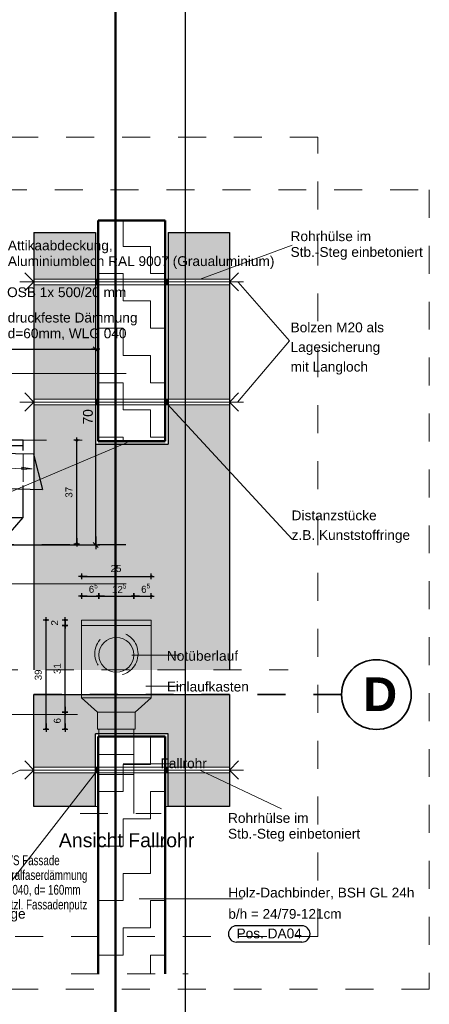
# Model space of a CAD drawing. Header units: metres. Extents: x 1316.5 to 1415.3, y -94.1 to -52.
# Tile 388 of 656: x 1397.6 to 1399.1, y -72.1 to -68.6. Entities that reach past the tile are written whole.
import ezdxf

# ---------------------------------------------------------------- set-up
doc = ezdxf.new("R2010")
doc.units = ezdxf.units.M
doc.header["$PDMODE"] = 65
for name, pattern in [('AUSGEZOGEN', [0]), ('PUNKT2_S9', [0.0015, 0, -0.0015]), ('STRICHLINIE_S4', [0.008, 0.006, -0.002]), ('STRICHPUNKT2_S5', [0.1, 0.07, -0.01, 0.01, -0.01]), ('VERDECKT2_S2', [0.03, 0.02, -0.01])]:
    doc.linetypes.add(name, pattern=pattern)
for name, color, linetype, lineweight in [('XR$10$Legende', 4, 'AUSGEZOGEN', 13), ('XR$2$Allgemein', 4, 'AUSGEZOGEN', 13), ('XR$2$Design', 4, 'AUSGEZOGEN', 13), ('XR$2$Maßlinie 1_100', 7, 'AUSGEZOGEN', 25), ('XR$2$Maßlinie 1_50', 7, 'AUSGEZOGEN', 25), ('XR$2$Text 1_100', 3, 'AUSGEZOGEN', 18), ('XR$2$Text 1_50', 3, 'AUSGEZOGEN', 18), ('XR$2$Wand', 1, 'AUSGEZOGEN', 50), ('XR$2$Wand Mauerwerk tr_1', 42, 'AUSGEZOGEN', 18), ('XR$6$Achsen', 4, 'AUSGEZOGEN', 13), ('XR$6$Allgemein', 4, 'AUSGEZOGEN', 13), ('XR$6$Muster', 4, 'AUSGEZOGEN', 13), ('XR$6$STANDARD_1', 7, 'AUSGEZOGEN', 25), ('XR$6$Text 1_100', 3, 'AUSGEZOGEN', 18), ('XR$6$Text 1_50', 3, 'AUSGEZOGEN', 18), ('XR$6$Wand', 1, 'AUSGEZOGEN', 50), ('XR$6$Wand Mauerwerk tr_1', 42, 'AUSGEZOGEN', 18)]:
    doc.layers.add(name, color=color, linetype=linetype, lineweight=lineweight)
doc.styles.add('ARIAL', font='arial.ttf')
doc.dimstyles.new('DIMSTYLE_13', dxfattribs={"dimtxt": 0.025, "dimasz": 0.02, "dimexe": 0, "dimexo": 1e-06, "dimgap": 0.0125, "dimtad": 2, "dimdec": 1, "dimlfac": 100, "dimrnd": 0.5, "dimzin": 4, "dimdsep": 46, "dimtxsty": 'ARIAL', "dimblk1": 'ALL_ML_KREIS', "dimblk2": 'ALL_ML_KREIS', "dimsah": 1, "dimcen": 0, "dimse1": 1, "dimse2": 1, "dimclrd": 7, "dimclre": 7, "dimclrt": 7, "dimadec": 0, "dimazin": 0, "dimtfac": 1, "dimtdec": 0, "dimtix": 1, "dimtmove": 2, "dimatfit": 3, "dimfxl": 0, "dimtvp": 1.2, "dimtzin": 0, "dimlwd": 0, "dimlwe": 25, "dimarcsym": 0})
doc.dimstyles.new('DIMSTYLE_14', dxfattribs={"dimtxt": 0.025, "dimasz": 0.02, "dimexe": 0, "dimexo": 1e-06, "dimgap": 0.0125, "dimtad": 2, "dimdec": 1, "dimlfac": 100, "dimrnd": 0.5, "dimzin": 4, "dimdsep": 46, "dimtxsty": 'ARIAL', "dimblk1": 'ALL_ML_KREIS', "dimblk2": 'ALL_ML_KREIS', "dimsah": 1, "dimcen": 0, "dimse1": 1, "dimse2": 1, "dimclrd": 7, "dimclre": 7, "dimclrt": 7, "dimadec": 0, "dimazin": 0, "dimtfac": 1, "dimtdec": 0, "dimtix": 1, "dimtmove": 2, "dimatfit": 3, "dimfxl": 0, "dimtvp": 1.2, "dimtzin": 0, "dimlwd": 0, "dimlwe": 25, "dimarcsym": 0})
doc.dimstyles.new('DIMSTYLE_15', dxfattribs={"dimtxt": 0.035, "dimasz": 0.03, "dimexe": 0, "dimexo": 0, "dimgap": 0.0175, "dimtad": 2, "dimdec": 1, "dimlfac": 100, "dimrnd": 1, "dimzin": 4, "dimdsep": 46, "dimtxsty": 'ARIAL', "dimblk1": 'ALL_ML_STRICH', "dimblk2": 'ALL_ML_STRICH', "dimsah": 1, "dimcen": 0, "dimclrd": 3, "dimclre": 3, "dimclrt": 3, "dimadec": 0, "dimazin": 0, "dimtfac": 1, "dimtdec": 0, "dimtix": 1, "dimtmove": 2, "dimatfit": 3, "dimfxl": 0, "dimtzin": 0, "dimlwd": 0, "dimlwe": 25, "dimarcsym": 0})
doc.dimstyles.new('DIMSTYLE_6', dxfattribs={"dimtxt": 0.025, "dimasz": 0.02, "dimexe": 0, "dimexo": 1e-06, "dimgap": 0.0125, "dimtad": 2, "dimdec": 1, "dimlfac": 100, "dimrnd": 0.5, "dimzin": 4, "dimdsep": 46, "dimtxsty": 'ARIAL', "dimblk1": 'ALL_ML_KREIS', "dimblk2": 'ALL_ML_KREIS', "dimsah": 1, "dimcen": 0, "dimse1": 1, "dimse2": 1, "dimclrd": 7, "dimclre": 7, "dimclrt": 7, "dimadec": 0, "dimazin": 0, "dimtfac": 1, "dimtdec": 0, "dimtix": 1, "dimtmove": 2, "dimatfit": 3, "dimfxl": 0, "dimtzin": 0, "dimlwd": 0, "dimlwe": 25, "dimarcsym": 0})
doc.dimstyles.new('DIMSTYLE_7', dxfattribs={"dimtxt": 0.025, "dimasz": 0.02, "dimexe": 0, "dimexo": 1e-06, "dimgap": 0.0125, "dimtad": 2, "dimdec": 1, "dimlfac": 100, "dimrnd": 0.5, "dimzin": 4, "dimdsep": 46, "dimtxsty": 'ARIAL', "dimblk1": 'ALL_ML_KREIS', "dimblk2": 'ALL_ML_KREIS', "dimsah": 1, "dimcen": 0, "dimse1": 1, "dimse2": 1, "dimclrd": 7, "dimclre": 7, "dimclrt": 7, "dimadec": 0, "dimazin": 0, "dimtfac": 1, "dimtdec": 0, "dimtix": 1, "dimtmove": 2, "dimatfit": 3, "dimfxl": 0, "dimtzin": 0, "dimlwd": 0, "dimlwe": 25, "dimarcsym": 0})

# ---------------------------------------------------------------- blocks, each defined once
blk = doc.blocks.new('ALL_ML_KREIS')
at = {"color": 0, "linetype": 'ByBlock', "lineweight": -2}
for p, q in [((-1, 0), (0.5, 0)), ((0, -0.5), (0, 0.5))]:
    blk.add_line(p, q, dxfattribs=at)
blk.add_circle((0, 0), 0.15, dxfattribs=at)
blk = doc.blocks.new('*D100')
at = {"layer": 'DEFPOINTS', "color": 7, "linetype": 'AUSGEZOGEN', "lineweight": 25, "transparency": 33554687}
for p in [(1397.8054, -70.6), (1397.8054, -70.7687), (1398.0554, -70.7687)]:
    blk.add_point(p, dxfattribs=at)
at = {"layer": 'XR$2$Maßlinie 1_100', "color": 7, "linetype": 'AUSGEZOGEN', "lineweight": -2, "transparency": 33554687}
blk.add_line((1397.8054, -70.6), (1398.0554, -70.6), dxfattribs=at)
at = {"layer": 'XR$2$Maßlinie 1_100', "color": 7, "linetype": 'AUSGEZOGEN', "lineweight": 25, "transparency": 33554687, "xscale": 0.02, "yscale": 0.02, "zscale": 0.02, "rotation": 180}
blk.add_blockref('ALL_ML_KREIS', (1397.8054, -70.6), dxfattribs=at)
at = {"layer": 'XR$2$Maßlinie 1_100', "color": 7, "linetype": 'AUSGEZOGEN', "lineweight": 25, "transparency": 33554687, "xscale": 0.02, "yscale": 0.02, "zscale": 0.02}
blk.add_blockref('ALL_ML_KREIS', (1398.0554, -70.6), dxfattribs=at)
at = {"layer": 'XR$2$Maßlinie 1_100', "color": 7, "linetype": 'AUSGEZOGEN', "lineweight": 25, "transparency": 33554687, "insert": (1397.9291, -70.5721), "char_height": 0.025, "width": 0.1, "attachment_point": 5, "style": 'ARIAL'}
blk.add_mtext('\\A1;{\\A1;{25\\H0.016500;\\S^ ;}}', dxfattribs=at)
blk = doc.blocks.new('*D115')
at = {"layer": 'DEFPOINTS', "color": 7, "linetype": 'AUSGEZOGEN', "lineweight": 25, "transparency": 33554687}
for p in [(1397.8054, -70.6707), (1397.8054, -70.7687), (1397.8679, -71.1958)]:
    blk.add_point(p, dxfattribs=at)
at = {"layer": 'XR$2$Maßlinie 1_100', "color": 7, "linetype": 'AUSGEZOGEN', "lineweight": -2, "transparency": 33554687}
blk.add_line((1397.8054, -70.6707), (1397.8679, -70.6707), dxfattribs=at)
at = {"layer": 'XR$2$Maßlinie 1_100', "color": 7, "linetype": 'AUSGEZOGEN', "lineweight": 25, "transparency": 33554687, "xscale": 0.02, "yscale": 0.02, "zscale": 0.02, "rotation": 180}
blk.add_blockref('ALL_ML_KREIS', (1397.8054, -70.6707), dxfattribs=at)
at = {"layer": 'XR$2$Maßlinie 1_100', "color": 7, "linetype": 'AUSGEZOGEN', "lineweight": 25, "transparency": 33554687, "xscale": 0.02, "yscale": 0.02, "zscale": 0.02}
blk.add_blockref('ALL_ML_KREIS', (1397.8679, -70.6707), dxfattribs=at)
at = {"layer": 'XR$2$Maßlinie 1_100', "color": 7, "linetype": 'AUSGEZOGEN', "lineweight": 25, "transparency": 33554687, "insert": (1397.8477, -70.6428), "char_height": 0.025, "width": 0.075, "attachment_point": 5, "style": 'ARIAL'}
blk.add_mtext('\\A1;{\\A1;{6\\H0.016500;\\S5^ ;}}', dxfattribs=at)
blk = doc.blocks.new('*D116')
at = {"layer": 'DEFPOINTS', "color": 7, "linetype": 'AUSGEZOGEN', "lineweight": 25, "transparency": 33554687}
for p in [(1397.8679, -70.6707), (1397.8679, -71.1958), (1397.9928, -71.1996)]:
    blk.add_point(p, dxfattribs=at)
at = {"layer": 'XR$2$Maßlinie 1_100', "color": 7, "linetype": 'AUSGEZOGEN', "lineweight": -2, "transparency": 33554687}
blk.add_line((1397.8679, -70.6707), (1397.9928, -70.6707), dxfattribs=at)
at = {"layer": 'XR$2$Maßlinie 1_100', "color": 7, "linetype": 'AUSGEZOGEN', "lineweight": 25, "transparency": 33554687, "xscale": 0.02, "yscale": 0.02, "zscale": 0.02, "rotation": 180}
blk.add_blockref('ALL_ML_KREIS', (1397.8679, -70.6707), dxfattribs=at)
at = {"layer": 'XR$2$Maßlinie 1_100', "color": 7, "linetype": 'AUSGEZOGEN', "lineweight": 25, "transparency": 33554687, "xscale": 0.02, "yscale": 0.02, "zscale": 0.02}
blk.add_blockref('ALL_ML_KREIS', (1397.9928, -70.6707), dxfattribs=at)
at = {"layer": 'XR$2$Maßlinie 1_100', "color": 7, "linetype": 'AUSGEZOGEN', "lineweight": 25, "transparency": 33554687, "insert": (1397.9405, -70.6432), "char_height": 0.025, "width": 0.1, "attachment_point": 5, "style": 'ARIAL'}
blk.add_mtext('\\A1;{\\A1;{12\\H0.016500;\\S5^ ;}}', dxfattribs=at)
blk = doc.blocks.new('*D117')
at = {"layer": 'DEFPOINTS', "color": 7, "linetype": 'AUSGEZOGEN', "lineweight": 25, "transparency": 33554687}
for p in [(1397.9928, -70.6707), (1398.0554, -70.7687), (1397.9928, -71.1996)]:
    blk.add_point(p, dxfattribs=at)
at = {"layer": 'XR$2$Maßlinie 1_100', "color": 7, "linetype": 'AUSGEZOGEN', "lineweight": -2, "transparency": 33554687}
blk.add_line((1397.9928, -70.6707), (1398.0554, -70.6707), dxfattribs=at)
at = {"layer": 'XR$2$Maßlinie 1_100', "color": 7, "linetype": 'AUSGEZOGEN', "lineweight": 25, "transparency": 33554687, "xscale": 0.02, "yscale": 0.02, "zscale": 0.02, "rotation": 180}
blk.add_blockref('ALL_ML_KREIS', (1397.9928, -70.6707), dxfattribs=at)
at = {"layer": 'XR$2$Maßlinie 1_100', "color": 7, "linetype": 'AUSGEZOGEN', "lineweight": 25, "transparency": 33554687, "xscale": 0.02, "yscale": 0.02, "zscale": 0.02}
blk.add_blockref('ALL_ML_KREIS', (1398.0554, -70.6707), dxfattribs=at)
at = {"layer": 'XR$2$Maßlinie 1_100', "color": 7, "linetype": 'AUSGEZOGEN', "lineweight": 25, "transparency": 33554687, "insert": (1398.0352, -70.6428), "char_height": 0.025, "width": 0.075, "attachment_point": 5, "style": 'ARIAL'}
blk.add_mtext('\\A1;{\\A1;{6\\H0.016500;\\S5^ ;}}', dxfattribs=at)
blk = doc.blocks.new('*D119')
at = {"layer": 'DEFPOINTS', "color": 7, "linetype": 'AUSGEZOGEN', "lineweight": 25, "transparency": 33554687}
for p in [(1397.8054, -70.7562), (1397.6789, -71.1462), (1397.8629, -71.1462)]:
    blk.add_point(p, dxfattribs=at)
at = {"layer": 'XR$2$Maßlinie 1_100', "color": 7, "linetype": 'AUSGEZOGEN', "lineweight": -2, "transparency": 33554687}
blk.add_line((1397.6789, -71.1462), (1397.6789, -70.7562), dxfattribs=at)
at = {"layer": 'XR$2$Maßlinie 1_100', "color": 7, "linetype": 'AUSGEZOGEN', "lineweight": 25, "transparency": 33554687, "xscale": 0.02, "yscale": 0.02, "zscale": 0.02}
for p, rotation in [((1397.6789, -70.7562), 90), ((1397.6789, -71.1462), 270)]:
    blk.add_blockref('ALL_ML_KREIS', p, dxfattribs=dict(at, rotation=rotation))
at = {"layer": 'XR$2$Maßlinie 1_100', "color": 7, "linetype": 'AUSGEZOGEN', "lineweight": 25, "transparency": 33554687, "insert": (1397.651, -70.9524), "char_height": 0.025, "width": 0.1, "attachment_point": 5, "rotation": 90, "style": 'ARIAL'}
blk.add_mtext('\\A1;{\\A1;{39\\H0.016500;\\S^ ;}}', dxfattribs=at)
blk = doc.blocks.new('*D120')
at = {"layer": 'DEFPOINTS', "color": 7, "linetype": 'AUSGEZOGEN', "lineweight": 25, "transparency": 33554687}
for p in [(1397.8629, -71.0862), (1397.7469, -71.1462), (1397.8629, -71.1462)]:
    blk.add_point(p, dxfattribs=at)
at = {"layer": 'XR$2$Maßlinie 1_100', "color": 7, "linetype": 'AUSGEZOGEN', "lineweight": -2, "transparency": 33554687}
blk.add_line((1397.7469, -71.1462), (1397.7469, -71.0862), dxfattribs=at)
at = {"layer": 'XR$2$Maßlinie 1_100', "color": 7, "linetype": 'AUSGEZOGEN', "lineweight": 25, "transparency": 33554687, "xscale": 0.02, "yscale": 0.02, "zscale": 0.02}
for p, rotation in [((1397.7469, -71.0862), 90), ((1397.7469, -71.1462), 270)]:
    blk.add_blockref('ALL_ML_KREIS', p, dxfattribs=dict(at, rotation=rotation))
at = {"layer": 'XR$2$Maßlinie 1_100', "color": 7, "linetype": 'AUSGEZOGEN', "lineweight": 25, "transparency": 33554687, "insert": (1397.719, -71.1164), "char_height": 0.025, "width": 0.075, "attachment_point": 5, "rotation": 90, "style": 'ARIAL'}
blk.add_mtext('\\A1;{\\A1;{6\\H0.016500;\\S^ ;}}', dxfattribs=at)
blk = doc.blocks.new('*D121')
at = {"layer": 'DEFPOINTS', "color": 7, "linetype": 'AUSGEZOGEN', "lineweight": 25, "transparency": 33554687}
for p in [(1397.8054, -70.7762), (1397.7469, -71.0862), (1397.8629, -71.0862)]:
    blk.add_point(p, dxfattribs=at)
at = {"layer": 'XR$2$Maßlinie 1_100', "color": 7, "linetype": 'AUSGEZOGEN', "lineweight": -2, "transparency": 33554687}
blk.add_line((1397.7469, -71.0862), (1397.7469, -70.7762), dxfattribs=at)
at = {"layer": 'XR$2$Maßlinie 1_100', "color": 7, "linetype": 'AUSGEZOGEN', "lineweight": 25, "transparency": 33554687, "xscale": 0.02, "yscale": 0.02, "zscale": 0.02}
for p, rotation in [((1397.7469, -70.7762), 90), ((1397.7469, -71.0862), 270)]:
    blk.add_blockref('ALL_ML_KREIS', p, dxfattribs=dict(at, rotation=rotation))
at = {"layer": 'XR$2$Maßlinie 1_100', "color": 7, "linetype": 'AUSGEZOGEN', "lineweight": 25, "transparency": 33554687, "insert": (1397.719, -70.9299), "char_height": 0.025, "width": 0.1, "attachment_point": 5, "rotation": 90, "style": 'ARIAL'}
blk.add_mtext('\\A1;{\\A1;{31\\H0.016500;\\S^ ;}}', dxfattribs=at)
blk = doc.blocks.new('*D122')
at = {"layer": 'DEFPOINTS', "color": 7, "linetype": 'AUSGEZOGEN', "lineweight": 25, "transparency": 33554687}
for p in [(1397.7469, -70.7762), (1397.8054, -70.7562), (1397.8054, -70.7762)]:
    blk.add_point(p, dxfattribs=at)
at = {"layer": 'XR$2$Maßlinie 1_100', "color": 7, "linetype": 'AUSGEZOGEN', "lineweight": -2, "transparency": 33554687}
blk.add_line((1397.7469, -70.7762), (1397.7469, -70.7562), dxfattribs=at)
at = {"layer": 'XR$2$Maßlinie 1_100', "color": 7, "linetype": 'AUSGEZOGEN', "lineweight": 25, "transparency": 33554687, "xscale": 0.02, "yscale": 0.02, "zscale": 0.02}
for p, rotation in [((1397.7469, -70.7562), 90), ((1397.7469, -70.7762), 270)]:
    blk.add_blockref('ALL_ML_KREIS', p, dxfattribs=dict(at, rotation=rotation))
at = {"layer": 'XR$2$Maßlinie 1_100', "color": 7, "linetype": 'AUSGEZOGEN', "lineweight": 25, "transparency": 33554687, "insert": (1397.7094, -70.7662), "char_height": 0.025, "width": 0.075, "attachment_point": 5, "rotation": 90, "style": 'ARIAL'}
blk.add_mtext('\\A1;{\\A1;{2\\H0.016500;\\S^ ;}}', dxfattribs=at)
blk = doc.blocks.new('*D136')
at = {"layer": 'DEFPOINTS', "color": 7, "linetype": 'AUSGEZOGEN', "lineweight": 25, "transparency": 33554687}
for p in [(1396.9398, -70.1132), (1396.9398, -70.4832), (1397.7887, -70.4832)]:
    blk.add_point(p, dxfattribs=at)
at = {"layer": 'XR$2$Maßlinie 1_100', "color": 7, "linetype": 'AUSGEZOGEN', "lineweight": -2, "transparency": 33554687}
blk.add_line((1397.7887, -70.4832), (1397.7887, -70.1132), dxfattribs=at)
at = {"layer": 'XR$2$Maßlinie 1_100', "color": 7, "linetype": 'AUSGEZOGEN', "lineweight": 25, "transparency": 33554687, "xscale": 0.02, "yscale": 0.02, "zscale": 0.02}
for p, rotation in [((1397.7887, -70.1132), 90), ((1397.7887, -70.4832), 270)]:
    blk.add_blockref('ALL_ML_KREIS', p, dxfattribs=dict(at, rotation=rotation))
at = {"layer": 'XR$2$Maßlinie 1_100', "color": 7, "linetype": 'AUSGEZOGEN', "lineweight": 25, "transparency": 33554687, "insert": (1397.7608, -70.2993), "char_height": 0.025, "width": 0.1, "attachment_point": 5, "rotation": 90, "style": 'ARIAL'}
blk.add_mtext('\\A1;{\\A1;{37\\H0.016500;\\S^ ;}}', dxfattribs=at)
blk = doc.blocks.new('ALL_ML_STRICH')
at = {"color": 0, "linetype": 'ByBlock', "lineweight": -2}
for p, q in [((-1, 0), (0.5, 0)), ((-0.3, -0.3), (0.3, 0.3)), ((0, -0.5), (0, 0.5))]:
    blk.add_line(p, q, dxfattribs=at)
blk = doc.blocks.new('*D137')
at = {"layer": 'DEFPOINTS', "color": 3, "linetype": 'AUSGEZOGEN', "lineweight": 25, "transparency": 33554687}
for p in [(1397.1685, -69.7879), (1397.1798, -70.4878), (1397.8567, -70.4878)]:
    blk.add_point(p, dxfattribs=at)
at = {"layer": 'XR$2$Maßlinie 1_50', "color": 3, "linetype": 'AUSGEZOGEN', "lineweight": -2, "transparency": 33554687}
for p, q in [((1397.5132, -69.7879), (1397.8567, -69.7879)), ((1397.8567, -70.4878), (1397.8567, -69.7879)), ((1397.4732, -70.4878), (1397.8567, -70.4878))]:
    blk.add_line(p, q, dxfattribs=at)
at = {"layer": 'XR$2$Maßlinie 1_50', "color": 3, "linetype": 'AUSGEZOGEN', "lineweight": 25, "transparency": 33554687, "xscale": 0.03, "yscale": 0.03, "zscale": 0.03}
for p, rotation in [((1397.8567, -69.7879), 90), ((1397.8567, -70.4878), 270)]:
    blk.add_blockref('ALL_ML_STRICH', p, dxfattribs=dict(at, rotation=rotation))
at = {"layer": 'XR$2$Maßlinie 1_50', "color": 3, "linetype": 'AUSGEZOGEN', "lineweight": 25, "transparency": 33554687, "insert": (1397.8286, -70.0294), "char_height": 0.035, "width": 0.14, "attachment_point": 5, "rotation": 90, "style": 'ARIAL'}
blk.add_mtext('\\A1;{\\A1;{70\\H0.023100;\\S^ ;}}', dxfattribs=at)

msp = doc.modelspace()

# ---------------------------------------------------------------- hatches: boundary and pattern name
at = {"layer": 'XR$6$Allgemein', "linetype": 'AUSGEZOGEN', "lineweight": 25, "transparency": 33554687}
for points in [[(1397.6352, -69.3701), (1397.6352, -69.5368), (1397.8552, -69.5368), (1397.8552, -69.3701)], [(1398.3352, -69.3701), (1398.1152, -69.3701), (1398.1152, -69.5368), (1398.3352, -69.5368)], [(1397.6352, -69.9668), (1397.8552, -69.9668), (1397.8552, -69.5568), (1397.6352, -69.5568)], [(1398.3352, -69.5568), (1398.1152, -69.5568), (1398.1152, -69.9668), (1398.3352, -69.9668)], [(1397.6352, -70.9349), (1398.3352, -70.9349), (1398.3352, -69.9868), (1398.1152, -69.9868), (1398.1152, -70.1268), (1397.8552, -70.1268), (1397.8552, -69.9868), (1397.6352, -69.9868)], [(1398.1152, -71.1628), (1398.1152, -71.2828), (1398.3352, -71.2828), (1398.3352, -71.0228), (1397.6352, -71.0228), (1397.6352, -71.2828), (1397.8552, -71.2828), (1397.8552, -71.1628)], [(1397.6352, -71.4228), (1397.8552, -71.4228), (1397.8552, -71.3028), (1397.6352, -71.3028)], [(1398.3352, -71.3028), (1398.1152, -71.3028), (1398.1152, -71.4228), (1398.3352, -71.4228)]]:
    msp.add_hatch(color=8, dxfattribs=at).paths.add_polyline_path(points)
at = {"layer": 'XR$6$Muster', "linetype": 'AUSGEZOGEN', "lineweight": 13, "transparency": 33554687}
h = msp.add_hatch(dxfattribs=at)
h.set_pattern_fill('MUSTER', color=52, scale=0.0975, style=0, pattern_type=2)
h.set_pattern_definition([(0, (0.195, 0.195), (0.0975, 0.0975), [0.0975, -0.0975]), (90, (0.195, 0.195), (-0.0975, 0.0975), [0.0975, -0.0975])])
h.paths.add_polyline_path([(1397.8652, -69.3268), (1397.8652, -70.1168), (1398.1052, -70.1168), (1398.1052, -69.3268)], flags=0)
h = msp.add_hatch(dxfattribs=at)
h.set_pattern_fill('MUSTER', color=52, scale=0.0975, angle=90, style=0, pattern_type=2)
h.set_pattern_definition([(90, (-0.195, 0.195), (-0.0975, 0.0975), [0.0975, -0.0975]), (180, (-0.195, 0.195), (-0.0975, -0.0975), [0.0975, -0.0975])])
h.paths.add_polyline_path([(1398.1052, -71.1728), (1397.8652, -71.1728), (1397.8652, -72.0221), (1398.1052, -72.0221)], flags=0)
at = {"layer": 'XR$6$STANDARD_1', "linetype": 'AUSGEZOGEN', "lineweight": 13, "transparency": 33554687}
for points in [[(1397.8652, -69.5368), (1397.8552, -69.5368), (1397.8552, -69.5568), (1397.8652, -69.5568)], [(1398.1152, -69.5368), (1398.1052, -69.5368), (1398.1052, -69.5568), (1398.1152, -69.5568)], [(1397.8652, -69.9668), (1397.8552, -69.9668), (1397.8552, -69.9868), (1397.8652, -69.9868)], [(1398.1152, -69.9668), (1398.1052, -69.9668), (1398.1052, -69.9868), (1398.1152, -69.9868)], [(1397.8652, -70.1168), (1397.8652, -70.1268), (1398.1052, -70.1268), (1398.1052, -70.1168)], [(1397.8652, -71.2828), (1397.8552, -71.2828), (1397.8552, -71.3028), (1397.8652, -71.3028)], [(1398.1152, -71.2828), (1398.1052, -71.2828), (1398.1052, -71.3028), (1398.1152, -71.3028)]]:
    msp.add_hatch(color=8, dxfattribs=at).paths.add_polyline_path(points)

# ---------------------------------------------------------------- linework, layer by layer
at = {"layer": 'XR$10$Legende', "color": 6, "linetype": 'AUSGEZOGEN', "lineweight": 25, "transparency": 33554687}
msp.add_lwpolyline([(1338.7277, -94.0931), (1398.1777, -94.0931), (1398.1777, -52.0431), (1338.7277, -52.0431), (1338.7277, -94.0931)], close=True, dxfattribs=at)
at = {"layer": 'XR$10$Legende', "color": 1, "linetype": 'AUSGEZOGEN', "lineweight": 50, "transparency": 33554687}
msp.add_lwpolyline([(1339.7277, -93.8431), (1397.9277, -93.8431), (1397.9277, -52.2931), (1339.7277, -52.2931), (1339.7277, -93.8431)], close=True, dxfattribs=at)
at = {"layer": 'XR$2$Allgemein', "color": 4, "linetype": 'AUSGEZOGEN', "lineweight": 25, "transparency": 33554687}
for p, q in [((1397.6337, -70.1632), (1396.8398, -70.1462)), ((1397.5341, -70.286), (1397.6657, -70.2888))]:
    msp.add_line(p, q, dxfattribs=at)
at = {"layer": 'XR$2$Design', "color": 4, "linetype": 'AUSGEZOGEN', "lineweight": 25, "transparency": 33554687}
for p, q in [((1397.3866, -70.1119), (1397.5966, -70.1119)), ((1397.5966, -70.1499), (1397.5966, -70.1119)), ((1397.3866, -70.1319), (1397.5966, -70.1319)), ((1397.6337, -70.1632), (1397.6657, -70.2888)), ((1397.6383, -70.2051), (1397.6383, -70.205)), ((1397.5966, -70.3899), (1397.5966, -70.2748)), ((1397.3866, -70.3899), (1397.5966, -70.3899)), ((1397.5516, -70.4419), (1397.5966, -70.3899))]:
    msp.add_line(p, q, dxfattribs=at)
at = {"layer": 'XR$2$Design', "color": 4, "linetype": 'AUSGEZOGEN', "lineweight": 13, "transparency": 33554687}
for p, q in [((1397.4985, -70.2127), (1397.6296, -70.2154)), ((1397.5922, -70.2184), (1397.5925, -70.2099)), ((1397.5922, -70.2184), (1397.6296, -70.2154)), ((1397.5925, -70.2099), (1397.6296, -70.2154)), ((1397.8054, -70.7562), (1398.0554, -70.7562)), ((1397.8054, -70.7562), (1397.8054, -71.0342)), ((1397.8054, -70.7762), (1398.0554, -70.7762)), ((1398.0554, -70.7562), (1398.0554, -71.0342)), ((1398.1595, -70.8823), (1397.9853, -70.8823)), ((1398.1595, -70.9923), (1398.0355, -70.9923)), ((1397.8054, -71.0342), (1398.0554, -71.0342)), ((1397.8629, -71.0862), (1397.8054, -71.0342)), ((1397.9978, -71.0862), (1398.0554, -71.0342)), ((1397.8629, -71.0862), (1397.8629, -71.1462)), ((1397.8629, -71.0862), (1397.9978, -71.0862)), ((1397.9978, -71.0862), (1397.9978, -71.1462)), ((1397.8629, -71.1462), (1397.9978, -71.1462)), ((1397.8679, -71.1462), (1397.8679, -71.4482)), ((1397.9928, -71.1462), (1397.9928, -71.4482)), ((1397.8679, -71.2374), (1397.9928, -71.2374)), ((1398.1345, -71.2707), (1397.9541, -71.2707)), ((1397.8679, -71.3092), (1397.9928, -71.3092))]:
    msp.add_line(p, q, dxfattribs=at)
at = {"layer": 'XR$2$Design', "color": 4, "linetype": 'PUNKT2_S9', "lineweight": 13, "transparency": 33554687}
msp.add_line((1397.8004, -71.4482), (1398.0904, -71.4482), dxfattribs=at)
msp.add_circle((1397.9304, -70.8767), 0.0775, dxfattribs=at)
at = {"layer": 'XR$2$Design', "color": 4, "linetype": 'AUSGEZOGEN', "lineweight": 13, "transparency": 33554687}
msp.add_circle((1397.9304, -70.8807), 0.0625, dxfattribs=at)
at = {"layer": 'XR$2$Maßlinie 1_50', "color": 3, "linetype": 'STRICHPUNKT2_S5', "lineweight": 13, "transparency": 33554687}
for q in [(1397.8078, -70.1132), (1397.8058, -70.1132)]:
    msp.add_line((1397.1798, -70.1132), q, dxfattribs=at)
at = {"layer": 'XR$2$Maßlinie 1_50', "color": 3, "linetype": 'STRICHPUNKT2_S5', "lineweight": 25, "transparency": 33554687}
msp.add_line((1397.9638, -70.4878), (1397.1798, -70.4878), dxfattribs=at)
at = {"layer": 'XR$2$Wand', "color": 3, "linetype": 'VERDECKT2_S2', "lineweight": 13, "transparency": 33554687}
msp.add_line((1397.5966, -70.1624), (1397.5966, -70.2873), dxfattribs=at)
at = {"layer": 'XR$2$Wand Mauerwerk tr_1', "color": 7, "linetype": 'STRICHLINIE_S4', "lineweight": 18, "transparency": 33554687}
msp.add_lwpolyline([(1394.9685, -71.8879), (1398.6511, -71.8879), (1398.6511, -69.0296), (1394.9685, -69.0296), (1394.9685, -71.8879)], close=True, dxfattribs=at)
at = {"layer": 'XR$6$Achsen', "color": 4, "linetype": 'STRICHPUNKT2_S5', "lineweight": 35, "transparency": 33554687}
msp.add_line((1397.6352, -71.0228), (1398.736, -71.0228), dxfattribs=at)
at = {"layer": 'XR$6$Achsen', "color": 4, "linetype": 'AUSGEZOGEN', "lineweight": 35, "transparency": 33554687}
msp.add_circle((1398.8607, -71.0228), 0.1247, dxfattribs=at)
at = {"layer": 'XR$6$Allgemein', "color": 4, "linetype": 'AUSGEZOGEN', "lineweight": 25, "transparency": 33554687}
for p, q in [((1397.6352, -69.3701), (1397.8552, -69.3701)), ((1397.6352, -69.3701), (1397.6352, -70.9349)), ((1397.8552, -69.3701), (1397.8552, -70.1268)), ((1398.1152, -69.3701), (1398.3352, -69.3701)), ((1398.1152, -69.3701), (1398.1152, -70.1268)), ((1398.3352, -69.3701), (1398.3352, -70.9349)), ((1397.8552, -70.1268), (1398.1152, -70.1268)), ((1397.6352, -71.0228), (1398.3352, -71.0228)), ((1397.6352, -71.4228), (1397.6352, -71.0228)), ((1398.3352, -71.0228), (1398.3352, -71.4228)), ((1397.8552, -71.4228), (1397.8552, -71.1628)), ((1398.1152, -71.1628), (1397.8552, -71.1628)), ((1398.1152, -71.4228), (1398.1152, -71.1628)), ((1397.8552, -71.4228), (1397.6352, -71.4228)), ((1398.3352, -71.4228), (1398.1152, -71.4228))]:
    msp.add_line(p, q, dxfattribs=at)
at = {"layer": 'XR$6$Allgemein', "color": 4, "linetype": 'AUSGEZOGEN', "lineweight": 13, "transparency": 33554687}
msp.add_line((1397.31, -71.0943), (1397.791, -71.0943), dxfattribs=at)
at = {"layer": 'XR$6$Text 1_100', "color": 4, "linetype": 'AUSGEZOGEN', "lineweight": 13, "transparency": 33554687}
for p, q in [((1397.3228, -71.4263), (1397.5852, -71.2928)), ((1397.8552, -71.3028), (1397.5068, -71.7506)), ((1398.2291, -71.2928), (1398.5207, -71.4315))]:
    msp.add_line(p, q, dxfattribs=at)
at = {"layer": 'XR$6$Text 1_50', "color": 7, "linetype": 'AUSGEZOGEN', "lineweight": 25, "transparency": 33554687}
for p, q in [((1398.594, -71.8496), (1398.3603, -71.8496)), ((1398.594, -71.908), (1398.3603, -71.908))]:
    msp.add_line(p, q, dxfattribs=at)
for centre, start, end in [((1398.3603, -71.8788), 90, 270), ((1398.594, -71.8788), 270, 90)]:
    msp.add_arc(centre, 0.0292, start, end, dxfattribs=at)
at = {"layer": 'XR$6$Wand', "color": 1, "linetype": 'AUSGEZOGEN', "lineweight": 50, "transparency": 33554687}
for p, q in [((1397.8652, -69.3268), (1398.1052, -69.3268)), ((1397.8652, -69.3268), (1397.8652, -70.1168)), ((1398.1052, -69.3268), (1398.1052, -70.1168)), ((1397.8652, -70.1168), (1398.1052, -70.1168)), ((1397.8652, -72.0221), (1397.8652, -71.1728)), ((1398.1052, -71.1728), (1397.8652, -71.1728)), ((1398.1052, -72.0221), (1398.1052, -71.1728))]:
    msp.add_line(p, q, dxfattribs=at)
at = {"layer": 'XR$6$Wand', "color": 4, "linetype": 'AUSGEZOGEN', "lineweight": 13, "transparency": 33554687}
for p, q in [((1398.5591, -69.4156), (1398.23, -69.5368)), ((1397.6352, -69.5368), (1398.3352, -69.5368)), ((1398.5495, -69.7572), (1398.366, -69.548)), ((1397.6352, -69.5568), (1398.3352, -69.5568)), ((1398.5495, -69.7572), (1398.3638, -69.9768)), ((1397.49, -69.8745), (1397.9657, -69.8745)), ((1397.6352, -69.9668), (1398.3352, -69.9668)), ((1397.6352, -69.9868), (1398.3352, -69.9868)), ((1398.1126, -69.9834), (1398.5598, -70.4669)), ((1397.49, -70.3245), (1397.9691, -70.1213)), ((1397.49, -70.6265), (1397.9657, -70.6265)), ((1397.6352, -71.2828), (1398.3352, -71.2828)), ((1397.6352, -71.3028), (1398.3352, -71.3028)), ((1398.3811, -71.7532), (1398.0115, -71.7532))]:
    msp.add_line(p, q, dxfattribs=at)
at = {"layer": 'XR$6$Wand', "color": 52, "linetype": 'AUSGEZOGEN', "lineweight": 13, "transparency": 33554687}
for p, q in [((1397.6352, -69.5468), (1397.6027, -69.5143)), ((1398.3352, -69.5468), (1398.3678, -69.5143)), ((1397.5852, -69.5468), (1398.3852, -69.5468)), ((1397.6352, -69.5468), (1397.6027, -69.5794)), ((1398.3352, -69.5468), (1398.3678, -69.5794)), ((1397.6352, -69.9768), (1397.6027, -69.9442)), ((1398.3352, -69.9768), (1398.3678, -69.9442)), ((1397.5852, -69.9768), (1398.3852, -69.9768)), ((1397.6352, -69.9768), (1397.6027, -70.0093)), ((1398.3352, -69.9768), (1398.3678, -70.0093)), ((1397.6352, -71.2928), (1397.6027, -71.2602)), ((1398.3352, -71.2928), (1398.3678, -71.2602)), ((1397.5852, -71.2928), (1398.3852, -71.2928)), ((1397.6352, -71.2928), (1397.6027, -71.3253)), ((1398.3352, -71.2928), (1398.3678, -71.3253)), ((1397.8552, -71.4228), (1397.8652, -71.4228)), ((1398.1052, -71.4228), (1398.1152, -71.4228))]:
    msp.add_line(p, q, dxfattribs=at)
at = {"layer": 'XR$6$Wand', "color": 52, "linetype": 'VERDECKT2_S2', "lineweight": 13, "transparency": 33554687}
msp.add_line((1397.7687, -72.0221), (1398.1877, -72.0221), dxfattribs=at)
at = {"layer": 'XR$6$Wand Mauerwerk tr_1', "color": 7, "linetype": 'STRICHLINIE_S4', "lineweight": 18, "transparency": 33554687}
msp.add_line((1397.4776, -70.9349), (1398.5456, -70.9349), dxfattribs=at)
msp.add_lwpolyline([(1395.7099, -69.2176), (1399.0501, -69.2176), (1399.0501, -72.0759), (1395.7099, -72.0759), (1395.7099, -69.2176)], close=True, dxfattribs=at)

# ---------------------------------------------------------------- texts
at = {"layer": 'XR$2$Allgemein', "color": 4, "linetype": 'AUSGEZOGEN', "lineweight": 13, "transparency": 33554687, "attachment_point": 7, "style": 'ARIAL'}
for s, insert, char_height, width in [('\\W1.01;Notüberlauf', (1398.1108, -70.9023), 0.035, 0.271922), ('\\W1.00;Einlaufkasten', (1398.1108, -71.0123), 0.035, 0.312749), ('\\W1.00;Fallrohr', (1398.0883, -71.2869), 0.035, 0.18441), ('\\W1.00;Ansicht Fallrohr', (1397.7244, -71.5694), 0.05, 0.5126)]:
    msp.add_mtext(s, dxfattribs=dict(at, insert=insert, char_height=char_height, width=width))
at = {"layer": 'XR$2$Text 1_100', "color": 3, "linetype": 'AUSGEZOGEN', "lineweight": 18, "transparency": 33554687, "insert": (1397.4791, -71.598), "char_height": 0.035, "width": 0.362112, "attachment_point": 1, "line_spacing_factor": 0.903614, "style": 'ARIAL'}
msp.add_mtext('\\A1;{\\fArial|i0|b0;\\H0.035000;\\W0.714286;\\C3;WDVS Fassade}\\P{\\fArial|i0|b0;\\H0.035000;\\W0.714286;\\C3;Mineralfaserdämmung}\\P{\\fArial|i0|b0;\\H0.035000;\\W0.714286;\\C3;WLG040, d= 160mm}\\P{\\fArial|i0|b0;\\H0.035000;\\W0.714286;\\C3;zusätzl. Fassadenputz}\\P', dxfattribs=at)
at = {"layer": 'XR$2$Text 1_50', "color": 3, "linetype": 'AUSGEZOGEN', "lineweight": 18, "transparency": 33554687, "insert": (1397.5422, -69.3989), "char_height": 0.035, "width": 0.977146, "attachment_point": 1, "line_spacing_factor": 0.963855, "style": 'ARIAL'}
msp.add_mtext('\\A1;{\\fArial|i0|b0;\\H0.035000;\\W1.000000;\\C3;Attikaabdeckung, }\\P{\\fArial|i0|b0;\\H0.035000;\\W1.000000;\\C3;Aluminiumblech RAL 9007 (Graualuminium)}\\P', dxfattribs=at)
at = {"layer": 'XR$2$Text 1_50', "color": 3, "linetype": 'AUSGEZOGEN', "lineweight": 18, "transparency": 33554687, "insert": (1397.5393, -69.6018), "char_height": 0.035, "width": 0.445004, "attachment_point": 7, "style": 'ARIAL'}
msp.add_mtext('\\W1.00;OSB 1x 500/20 mm', dxfattribs=at)
at = {"layer": 'XR$2$Text 1_50', "color": 3, "linetype": 'AUSGEZOGEN', "lineweight": 18, "transparency": 33554687, "insert": (1397.5414, -69.6571), "char_height": 0.035, "width": 0.484237, "attachment_point": 1, "rotation": 0, "line_spacing_factor": 0.963855, "style": 'ARIAL'}
msp.add_mtext('\\A1;{\\fArial|i0|b0;\\H0.035000;\\W1.000000;\\C3;druckfeste Dämmung}\\P{\\fArial|i0|b0;\\H0.035000;\\W1.000000;\\C3;d=60mm, WLG 040}\\P', dxfattribs=at)
at = {"layer": 'XR$6$Achsen', "color": 4, "linetype": 'AUSGEZOGEN', "lineweight": 35, "transparency": 33554687, "insert": (1398.814, -71.0814), "char_height": 0.12, "width": 0.181629, "attachment_point": 7, "style": 'ARIAL'}
msp.add_mtext('\\A1;{\\fArial|i0|b1;\\H0.120000;\\W1.000000;\\C4;D}\\P', dxfattribs=at)
at = {"layer": 'XR$6$Text 1_50', "color": 4, "linetype": 'AUSGEZOGEN', "lineweight": 25, "transparency": 33554687, "char_height": 0.035, "attachment_point": 1, "style": 'ARIAL'}
for s, insert, width, line_spacing_factor in [('\\A1;{\\fArial|i0|b0;\\H0.035000;\\W1.000000;\\C4;Rohrhülse im}\\P{\\fArial|i0|b0;\\H0.035000;\\W1.000000;\\C4;Stb.-Steg einbetoniert}\\P', (1398.5537, -69.3661), 0.492432, 0.963855), ('\\A1;{\\fArial|i0|b0;\\H0.035000;\\W1.000000;\\C4;Bolzen M20 als}\\P{\\fArial|i0|b0;\\H0.035000;\\W1.000000;\\C4;Lagesicherung}\\P{\\fArial|i0|b0;\\H0.035000;\\W1.000000;\\C4;mit Langloch}\\P', (1398.5537, -69.6921), 0.353579, 1.204819), ('\\A1;{\\fArial|i0|b0;\\H0.035000;\\W1.000000;\\C4;Distanzstücke}\\P{\\fArial|i0|b0;\\H0.035000;\\W1.000000;\\C4;z.B. Kunststoffringe}\\P', (1398.5574, -70.3644), 0.442228, 1.204819), ('\\A1;{\\fArial|i0|b0;\\H0.035000;\\W1.000000;\\C4;Rohrhülse im}\\P{\\fArial|i0|b0;\\H0.035000;\\W1.000000;\\C4;Stb.-Steg einbetoniert}\\P', (1398.3299, -71.4467), 0.492432, 0.963855), ('\\A1;{\\fArial|i0|b0;\\H0.035000;\\W1.000000;\\C4;Distanzstücke}\\P{\\fArial|i0|b0;\\H0.035000;\\W1.000000;\\C4;z.B. Kunststoffringe}\\P', (1397.1817, -71.7188), 0.442228, 1.204819)]:
    msp.add_mtext(s, dxfattribs=dict(at, insert=insert, width=width, line_spacing_factor=line_spacing_factor))
at = {"layer": 'XR$6$Text 1_50', "color": 7, "linetype": 'AUSGEZOGEN', "lineweight": 25, "transparency": 33554687, "char_height": 0.035, "attachment_point": 7, "style": 'ARIAL'}
for s, insert, width in [('\\W1.00;Holz-Dachbinder, BSH GL 24h', (1398.3311, -71.7551), 0.683275), ('\\W0.99;b/h = 24/79-121cm', (1398.3311, -71.8251), 0.426245), ('\\W1.00;Pos. DA04', (1398.3603, -71.8951), 0.25122)]:
    msp.add_mtext(s, dxfattribs=dict(at, insert=insert, width=width))

# ---------------------------------------------------------------- dimensions: what is measured, and where the dimension line sits
at = {"layer": 'XR$2$Maßlinie 1_100', "color": 7, "linetype": 'AUSGEZOGEN', "lineweight": 25, "transparency": 33554687}
for base, p1, p2, dimstyle, picture, middle in [((1397.7887, -70.1132), (1396.9398, -70.4832), (1396.9398, -70.1132), 'DIMSTYLE_7', '*D136', (1397.7608, -70.2993)), ((1397.6789, -70.7562), (1397.8629, -71.1462), (1397.8054, -70.7562), 'DIMSTYLE_7', '*D119', (1397.651, -70.9524)), ((1397.7469, -70.7562), (1397.8054, -70.7762), (1397.8054, -70.7562), 'DIMSTYLE_14', '*D122', (1397.7094, -70.7662)), ((1397.7469, -70.7762), (1397.8629, -71.0862), (1397.8054, -70.7762), 'DIMSTYLE_7', '*D121', (1397.719, -70.9299)), ((1397.7469, -71.0862), (1397.8629, -71.1462), (1397.8629, -71.0862), 'DIMSTYLE_14', '*D120', (1397.719, -71.1164))]:
    dim = msp.add_linear_dim(base=base, p1=p1, p2=p2, angle=90, dimstyle=dimstyle, override={"dimpost": '<>', "dimclrd": 7, "dimclre": 7, "dimclrt": 7, "dimlwd": 0, "dimlwe": 25}, dxfattribs=at)
    dim.commit()
    dim.dimension.update_dxf_attribs({"geometry": picture, "text_midpoint": middle, "dimtype": 160})
for base, p1, p2, dimstyle, picture, middle in [((1398.0554, -70.6), (1397.8054, -70.7687), (1398.0554, -70.7687), 'DIMSTYLE_6', '*D100', (1397.9291, -70.5721)), ((1397.8678568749, -70.6707302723), (1397.8053568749, -70.7687071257), (1397.8678568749, -71.1957687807), 'DIMSTYLE_13', '*D115', (1397.8477375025, -70.6428039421)), ((1397.9928, -70.6707), (1397.8679, -71.1958), (1397.9928, -71.1996), 'DIMSTYLE_7', '*D116', (1397.9405, -70.6432)), ((1398.0554, -70.6707), (1397.9928, -71.1996), (1398.0554, -70.7687), 'DIMSTYLE_14', '*D117', (1398.0352, -70.6428))]:
    dim = msp.add_linear_dim(base=base, p1=p1, p2=p2, dimstyle=dimstyle, override={"dimpost": '<>', "dimclrd": 7, "dimclre": 7, "dimclrt": 7, "dimlwd": 0, "dimlwe": 25}, dxfattribs=at)
    dim.commit()
    dim.dimension.update_dxf_attribs({"geometry": picture, "text_midpoint": middle, "dimtype": 160})
at = {"layer": 'XR$2$Maßlinie 1_50', "color": 3, "linetype": 'AUSGEZOGEN', "lineweight": 25, "transparency": 33554687}
dim = msp.add_linear_dim(base=(1397.8567, -69.7879), p1=(1397.4732, -70.4878), p2=(1397.5132, -69.7879), angle=90, dimstyle='DIMSTYLE_15', override={"dimpost": '<>', "dimclrd": 3, "dimclre": 3, "dimclrt": 3, "dimlwd": 0, "dimlwe": 25}, dxfattribs=at)
dim.commit()
dim.dimension.update_dxf_attribs({"geometry": '*D137', "text_midpoint": (1397.8286, -70.0294), "dimtype": 160})

doc.saveas('drawing.dxf')
